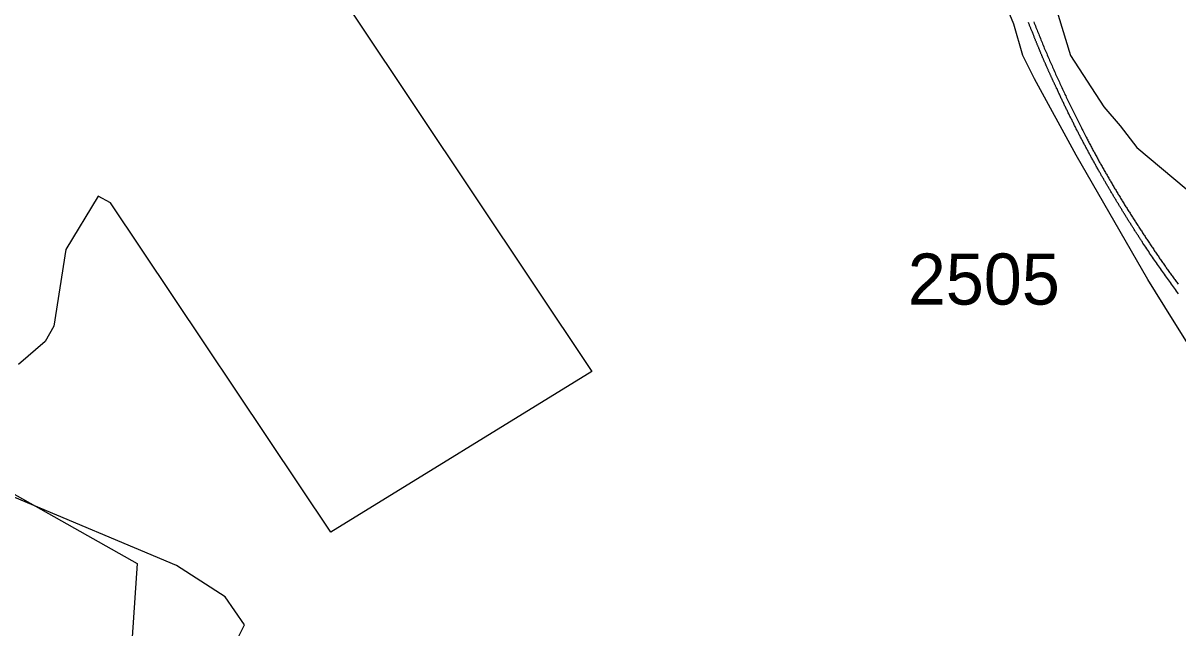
# Model space of a CAD drawing. Extents: x 1364363 to 1407445, y 538563 to 573342.
# Drawn here: x 1376528 to 1379352, y 548325 to 549804 of the extents above; entities that cross this region are included whole.
import ezdxf

# ---------------------------------------------------------------- set-up
doc = ezdxf.new("R2010")
doc.units = 0
for name, color, linetype in [('Exist Boundary Political City Limit New', 7, 'Continuous'), ('Exist Hydrographic Creek Single Shore', 7, 'Continuous'), ('Exist Railroad Mainline', 7, 'Continuous'), ('Exist Railroad Siding', 7, 'Continuous'), ('Exist Road Secondary Type 51 Attributed', 7, 'Continuous'), ('Exist Road Secondary Type 51 Number Label', 7, 'Continuous')]:
    doc.layers.add(name, color=color, linetype=linetype)

msp = doc.modelspace()

# ---------------------------------------------------------------- linework, layer by layer
at = {"layer": 'Exist Boundary Political City Limit New'}
for points in [[(1378157.8, 552033.2), (1378103, 551871.7), (1378082, 551811.1), (1378043.2, 551778), (1377905.2, 551650.9), (1377756.2, 551584.6), (1377634.9, 551534.8), (1377347.8, 551435.4), (1376928.2, 551335.9), (1376652.2, 551269.6), (1376475.6, 551148), (1376767, 550678.2), (1377919.6, 548951.6), (1377281.1, 548558.7), (1376741.8, 549364.1), (1376712, 549380.7), (1376633.2, 549250.4), (1376603.4, 549062.9), (1376582.6, 549025.3), (1376517.2, 548968.6)], [(1376449.2, 548683.9), (1376807.4, 548482.4), (1376778.2, 548050.8)]]:
    msp.add_lwpolyline(points, dxfattribs=at)
at = {"layer": 'Exist Hydrographic Creek Single Shore'}
msp.add_lwpolyline([(1376997.2, 548187.2), (1377069.7, 548332.3), (1377022.8, 548400.6), (1376903.3, 548477.4), (1376507.9, 548643.9)], dxfattribs=at)
at = {"layer": 'Exist Railroad Mainline'}
for points in [[(1378998, 549777.8), (1378997.2, 549779.5), (1378996.6, 549781.2), (1378995.9, 549782.9), (1378995.3, 549784.6), (1378994.5, 549786.3), (1378993.9, 549788), (1378993.1, 549789.6), (1378992.5, 549791.4), (1378991.8, 549793.1), (1378991.2, 549794.8), (1378990.3, 549796.5), (1378989.7, 549798.1), (1378989.1, 549799.8), (1378988.4, 549801.5), (1378987.8, 549803.2), (1378987.1, 549804.9)], [(1379056.7, 549642.7), (1379055.8, 549644.1), (1379055.2, 549645.4), (1379054.6, 549646.8), (1379054, 549648.1), (1379053.4, 549649.4), (1379052.8, 549650.8), (1379052.2, 549652.1), (1379051.5, 549653.4), (1379050.9, 549654.8), (1379050.2, 549656.1), (1379049.6, 549657.5), (1379049, 549658.8), (1379048.3, 549660.2), (1379047.6, 549661.5), (1379047, 549662.9), (1379046.4, 549664.3), (1379045.8, 549665.6), (1379045.1, 549666.9), (1379044.5, 549668.3), (1379043.9, 549669.6), (1379043.2, 549671), (1379042.6, 549672.4), (1379042.1, 549673.7), (1379041.5, 549675.1), (1379040.9, 549676.5), (1379040.3, 549677.7), (1379039.6, 549679.1), (1379039, 549680.5), (1379038.4, 549681.8), (1379037.7, 549683.2), (1379037.1, 549684.6), (1379036.5, 549685.9), (1379035.9, 549687.3), (1379035.3, 549688.6), (1379034.7, 549690), (1379034.1, 549691.3), (1379033.5, 549692.7), (1379032.9, 549694), (1379032.3, 549695.4), (1379031.8, 549696.8), (1379031.1, 549698.1), (1379030.5, 549699.5), (1379029.9, 549700.9), (1379029.3, 549702.2), (1379028.8, 549703.6), (1379028.2, 549705), (1379027.5, 549706.3), (1379026.8, 549707.7), (1379026.4, 549709.1), (1379025.7, 549710.4), (1379025.1, 549711.7), (1379024.5, 549713.1), (1379024, 549714.5), (1379023.3, 549715.9), (1379022.7, 549717.3), (1379022.2, 549718.6), (1379021.6, 549720), (1379021, 549721.3), (1379020.5, 549722.7), (1379019.9, 549724.1), (1379019.2, 549725.5), (1379018.7, 549726.8), (1379018.1, 549728.2), (1379017.5, 549729.6), (1379017, 549730.9), (1379016.4, 549732.3), (1379015.8, 549733.7), (1379015.2, 549735), (1379014.6, 549736.4), (1379014.1, 549737.8), (1379013.5, 549739.2), (1379013, 549740.6), (1379012.4, 549741.9), (1379011.9, 549743.3), (1379011.2, 549744.7), (1379010.6, 549746.1), (1379010.1, 549747.5), (1379009.5, 549748.8), (1379009, 549750.2), (1379008.4, 549751.6), (1379007.9, 549752.9), (1379007.2, 549754.3), (1379006.7, 549755.7), (1379006.2, 549757), (1379005.6, 549758.4), (1379005.1, 549759.8), (1379004.5, 549761.2), (1379004, 549762.6), (1379003.4, 549764), (1379002.8, 549765.4), (1379002.3, 549766.7), (1379001.7, 549768.1), (1379001.2, 549769.5), (1379000.6, 549770.9), (1379000.2, 549772.3), (1378999.7, 549773.7), (1378999, 549775.1), (1378998.5, 549776.4), (1378998, 549777.8)], [(1379160.8, 549439.6), (1379159.6, 549441.6), (1379158.5, 549443.6), (1379157.3, 549445.6), (1379156.2, 549447.6), (1379155.1, 549449.6), (1379154, 549451.6), (1379152.8, 549453.6), (1379151.7, 549455.6), (1379150.6, 549457.7), (1379149.5, 549459.7), (1379148.3, 549461.7), (1379147.3, 549463.7), (1379146.2, 549465.8), (1379145, 549467.8), (1379143.9, 549469.8), (1379142.8, 549471.8), (1379141.7, 549473.8), (1379140.6, 549475.8), (1379139.5, 549477.9), (1379138.4, 549479.9), (1379137.3, 549481.9), (1379136.1, 549484), (1379135, 549486), (1379134, 549488), (1379132.8, 549490), (1379131.7, 549492.1), (1379130.6, 549494.1), (1379129.7, 549496.1), (1379128.5, 549498.1), (1379127.4, 549500.2), (1379126.3, 549502.2), (1379125.3, 549504.3), (1379124.1, 549506.3), (1379123, 549508.3), (1379122, 549510.4), (1379120.8, 549512.4), (1379119.9, 549514.4), (1379118.8, 549516.5), (1379117.7, 549518.5), (1379116.6, 549520.6), (1379115.5, 549522.6), (1379114.5, 549524.6), (1379113.4, 549526.7), (1379112.3, 549528.8), (1379111.2, 549530.8), (1379110.3, 549532.8), (1379109.2, 549534.9), (1379108.1, 549536.9), (1379107, 549539), (1379106, 549541.1), (1379104.9, 549543.1), (1379103.8, 549545.1), (1379102.9, 549547.2), (1379101.8, 549549.3), (1379100.8, 549551.3), (1379099.7, 549553.4), (1379098.6, 549555.4), (1379097.6, 549557.5), (1379096.7, 549559.6), (1379095.5, 549561.6), (1379094.5, 549563.7), (1379093.5, 549565.7), (1379092.6, 549567.8), (1379091.4, 549569.9), (1379090.4, 549571.9), (1379089.4, 549574), (1379088.3, 549576.1), (1379087.4, 549578.1), (1379086.3, 549580.2), (1379085.3, 549582.2), (1379084.2, 549584.4), (1379083.2, 549586.4), (1379082.3, 549588.5), (1379081.3, 549590.5), (1379080.2, 549592.6), (1379079.2, 549594.7), (1379078.3, 549596.8), (1379077.3, 549598.9), (1379076.2, 549600.9), (1379075.2, 549603), (1379074.3, 549605.1), (1379073.3, 549607.2), (1379072.3, 549609.3), (1379071.2, 549611.4), (1379070.2, 549613.5), (1379069.3, 549615.5), (1379068.3, 549617.6), (1379067.2, 549619.7), (1379066.2, 549621.8), (1379065.4, 549623.9), (1379064.4, 549626), (1379063.3, 549628.1), (1379062.4, 549630.1), (1379061.4, 549632.3), (1379060.5, 549634.3), (1379059.5, 549636.4), (1379058.5, 549638.5), (1379057.5, 549640.6), (1379056.7, 549642.7)], [(1379266.8, 549266), (1379265.7, 549267.7), (1379264.6, 549269.4), (1379263.5, 549271.1), (1379262.3, 549272.9), (1379261.2, 549274.6), (1379260.1, 549276.3), (1379258.9, 549278), (1379257.9, 549279.7), (1379256.8, 549281.4), (1379255.7, 549283.2), (1379254.5, 549285), (1379253.4, 549286.6), (1379252.3, 549288.4), (1379251.3, 549290.1), (1379250.1, 549291.8), (1379249, 549293.6), (1379247.9, 549295.3), (1379246.7, 549297), (1379245.6, 549298.7), (1379244.5, 549300.5), (1379243.5, 549302.2), (1379242.3, 549303.9), (1379241.2, 549305.7), (1379240.1, 549307.4), (1379239, 549309.2), (1379237.8, 549310.9), (1379236.9, 549312.6), (1379235.8, 549314.4), (1379234.7, 549316.1), (1379233.5, 549317.9), (1379232.5, 549319.6), (1379231.4, 549321.3), (1379230.2, 549323), (1379229.2, 549324.8), (1379228.1, 549326.6), (1379227, 549328.3), (1379225.8, 549330.1), (1379224.9, 549331.8), (1379223.8, 549333.6), (1379222.7, 549335.3), (1379221.6, 549337), (1379220.5, 549338.8), (1379219.4, 549340.6), (1379218.3, 549342.3), (1379217.2, 549344.1), (1379216.3, 549345.8), (1379215.2, 549347.6), (1379214, 549349.3), (1379213, 549351), (1379211.9, 549352.8), (1379210.9, 549354.6), (1379209.7, 549356.3), (1379208.7, 549358.1), (1379207.6, 549359.8), (1379206.7, 549361.5), (1379205.5, 549363.3), (1379204.5, 549365.1), (1379203.4, 549366.9), (1379202.4, 549368.6), (1379201.2, 549370.4), (1379200.2, 549372.1), (1379199.1, 549373.9), (1379198.2, 549375.7), (1379197, 549377.4), (1379196, 549379.2), (1379194.9, 549380.9), (1379193.8, 549382.7), (1379192.9, 549384.5), (1379191.8, 549386.3), (1379190.8, 549388), (1379189.6, 549389.8), (1379188.6, 549391.6), (1379187.6, 549393.3), (1379186.5, 549395.1), (1379185.5, 549396.9), (1379184.5, 549398.6), (1379183.4, 549400.5), (1379182.4, 549402.2), (1379181.3, 549403.9), (1379180.2, 549405.7), (1379179.3, 549407.5), (1379178.3, 549409.3), (1379177.2, 549411.1), (1379176.1, 549412.8), (1379175.1, 549414.6), (1379174.2, 549416.4), (1379173.1, 549418.2), (1379172, 549419.9), (1379171, 549421.7), (1379170, 549423.5), (1379169, 549425.3), (1379168, 549427.1), (1379166.9, 549428.9), (1379165.9, 549430.6), (1379164.8, 549432.4), (1379163.9, 549434.2), (1379162.9, 549436), (1379161.9, 549437.8), (1379160.8, 549439.6)], [(1379353.8, 549141.9), (1379351.2, 549145.3), (1379348.8, 549148.7), (1379346.2, 549152.1), (1379343.7, 549155.5), (1379341.4, 549158.9), (1379338.9, 549162.3), (1379336.4, 549165.7), (1379333.9, 549169.1), (1379331.5, 549172.5), (1379329, 549175.9), (1379326.6, 549179.4), (1379324.2, 549182.8), (1379321.6, 549186.2), (1379319.2, 549189.7), (1379316.9, 549193.1), (1379314.4, 549196.6), (1379312, 549200), (1379309.5, 549203.5), (1379307.1, 549206.9), (1379304.8, 549210.3), (1379302.4, 549213.8), (1379300, 549217.2), (1379297.5, 549220.7), (1379295.1, 549224.2), (1379292.8, 549227.6), (1379290.4, 549231.1), (1379288, 549234.6), (1379285.6, 549238.1), (1379283.2, 549241.5), (1379280.9, 549245), (1379278.6, 549248.5), (1379276.3, 549252), (1379273.9, 549255.5), (1379271.5, 549259), (1379269.2, 549262.5), (1379266.8, 549266)]]:
    msp.add_lwpolyline(points, dxfattribs=at)
at = {"layer": 'Exist Railroad Siding'}
for points in [[(1378999.7, 549807), (1379001, 549803.6), (1379002.3, 549800.3), (1379003.8, 549796.8), (1379005, 549793.4), (1379006.3, 549790.1), (1379007.8, 549786.6), (1379009.1, 549783.2), (1379010.5, 549779.9), (1379011.9, 549776.5), (1379013.3, 549773.1), (1379014.6, 549769.8), (1379016, 549766.4), (1379017.4, 549763), (1379018.7, 549759.6), (1379020.2, 549756.2), (1379021.6, 549752.8), (1379023, 549749.5), (1379024.4, 549746.1), (1379025.7, 549742.7), (1379027.2, 549739.4), (1379028.6, 549736), (1379030, 549732.6), (1379031.5, 549729.3), (1379032.9, 549725.9), (1379034.4, 549722.5), (1379035.8, 549719.2), (1379037.3, 549715.9), (1379038.6, 549712.5), (1379040.2, 549709.1), (1379041.6, 549705.8), (1379043, 549702.4), (1379044.5, 549699.1), (1379046, 549695.7), (1379047.5, 549692.4), (1379049, 549689.1), (1379050.4, 549685.7), (1379051.8, 549682.5), (1379053.4, 549679.1), (1379054.9, 549675.7), (1379056.4, 549672.5), (1379057.9, 549669.1), (1379059.3, 549665.7), (1379060.9, 549662.5), (1379062.5, 549659.1), (1379064, 549655.8), (1379065.5, 549652.5), (1379067, 549649.2), (1379068.5, 549645.9), (1379070.1, 549642.6), (1379071.6, 549639.2), (1379073.2, 549636), (1379074.7, 549632.6), (1379076.2, 549629.3), (1379077.9, 549626), (1379079.3, 549622.7), (1379081, 549619.4), (1379082.5, 549616.1), (1379084.1, 549612.8), (1379085.8, 549609.5), (1379087.2, 549606.2), (1379088.9, 549602.9), (1379090.5, 549599.6), (1379092, 549596.4), (1379093.6, 549593.1), (1379095.2, 549589.8), (1379096.9, 549586.5), (1379098.5, 549583.3), (1379100.1, 549579.9), (1379101.8, 549576.7), (1379103.4, 549573.4), (1379105, 549570.1), (1379106.6, 549566.9), (1379108.2, 549563.6), (1379109.9, 549560.4), (1379111.5, 549557.1), (1379113.2, 549553.8), (1379114.8, 549550.6), (1379116.5, 549547.3), (1379118.1, 549544), (1379119.7, 549540.8), (1379121.5, 549537.6), (1379123.1, 549534.3), (1379124.7, 549531.1), (1379126.5, 549527.8), (1379128.1, 549524.6)], [(1379128.1, 549524.6), (1379129.4, 549522.2), (1379130.6, 549519.7), (1379131.9, 549517.4), (1379133.3, 549514.9), (1379134.5, 549512.6), (1379135.7, 549510.2), (1379137, 549507.7), (1379138.3, 549505.4), (1379139.5, 549503), (1379140.8, 549500.6), (1379142.2, 549498.2), (1379143.4, 549495.8), (1379144.6, 549493.4), (1379146, 549491), (1379147.3, 549488.6), (1379148.5, 549486.3), (1379149.9, 549483.9), (1379151.1, 549481.5), (1379152.5, 549479), (1379153.8, 549476.7), (1379155, 549474.3), (1379156.4, 549471.9), (1379157.7, 549469.6), (1379159, 549467.2), (1379160.2, 549464.8), (1379161.7, 549462.4), (1379163, 549460.1), (1379164.2, 549457.7), (1379165.7, 549455.4), (1379166.9, 549453), (1379168.2, 549450.6), (1379169.6, 549448.2), (1379170.9, 549445.9), (1379172.2, 549443.5), (1379173.6, 549441.2), (1379175, 549438.8), (1379176.2, 549436.4), (1379177.6, 549434.1), (1379179, 549431.7), (1379180.4, 549429.4), (1379181.7, 549427.1), (1379183.1, 549424.7), (1379184.4, 549422.4), (1379185.7, 549420), (1379187.1, 549417.7), (1379188.5, 549415.3), (1379189.8, 549413), (1379191.3, 549410.6), (1379192.6, 549408.3), (1379194.1, 549405.9), (1379195.4, 549403.6), (1379196.7, 549401.3), (1379198.2, 549398.9), (1379199.6, 549396.6), (1379201, 549394.3), (1379202.4, 549391.9), (1379203.8, 549389.6), (1379205.1, 549387.3), (1379206.5, 549385), (1379208, 549382.7), (1379209.3, 549380.3), (1379210.8, 549378), (1379212.1, 549375.7), (1379213.6, 549373.4), (1379215, 549371.1), (1379216.4, 549368.8), (1379217.8, 549366.4), (1379219.3, 549364.1), (1379220.7, 549361.8), (1379222.1, 549359.5), (1379223.6, 549357.2), (1379225, 549354.9), (1379226.3, 549352.6), (1379227.9, 549350.3), (1379229.4, 549348), (1379230.8, 549345.7), (1379232.3, 549343.4), (1379233.6, 549341.1), (1379235.2, 549338.8), (1379236.5, 549336.5), (1379238, 549334.3), (1379239.5, 549331.9), (1379240.9, 549329.6), (1379242.3, 549327.4), (1379243.9, 549325), (1379245.4, 549322.8), (1379246.7, 549320.5), (1379248.3, 549318.2), (1379249.7, 549315.9), (1379251.3, 549313.7), (1379252.8, 549311.5), (1379254.1, 549309.1), (1379255.7, 549306.9), (1379257.1, 549304.5), (1379258.6, 549302.3), (1379260.1, 549300.1), (1379261.6, 549297.8), (1379263.2, 549295.5), (1379264.6, 549293.3)], [(1379264.6, 549293.3), (1379266.1, 549291), (1379267.7, 549288.7), (1379269.1, 549286.4), (1379270.5, 549284.1), (1379272, 549281.9), (1379273.5, 549279.6), (1379275, 549277.3), (1379276.5, 549275.1), (1379278, 549272.8), (1379279.5, 549270.5), (1379281, 549268.2), (1379282.5, 549266), (1379284, 549263.7), (1379285.5, 549261.4), (1379287, 549259.2), (1379288.6, 549256.9), (1379290.1, 549254.7), (1379291.7, 549252.4), (1379293.1, 549250.1), (1379294.6, 549247.9), (1379296.2, 549245.6), (1379297.7, 549243.4), (1379299.2, 549241.1), (1379300.8, 549238.9), (1379302.2, 549236.6), (1379303.9, 549234.4), (1379305.4, 549232.2), (1379306.8, 549230), (1379308.5, 549227.7), (1379310, 549225.4), (1379311.6, 549223.2), (1379313.1, 549221), (1379314.6, 549218.7), (1379316.3, 549216.5), (1379317.8, 549214.3), (1379319.3, 549212.1), (1379320.9, 549209.8), (1379322.5, 549207.6), (1379324, 549205.4), (1379325.6, 549203.1), (1379327.1, 549200.9), (1379328.8, 549198.7), (1379330.4, 549196.5), (1379331.8, 549194.3), (1379333.5, 549192.1), (1379335.1, 549189.9), (1379336.7, 549187.6), (1379338.2, 549185.5), (1379339.8, 549183.2), (1379341.4, 549181), (1379343, 549178.8), (1379344.7, 549176.6), (1379346.2, 549174.4), (1379347.7, 549172.2), (1379349.4, 549170), (1379351, 549167.8), (1379352.7, 549165.6)]]:
    msp.add_lwpolyline(points, dxfattribs=at)
at = {"layer": 'Exist Road Secondary Type 51 Attributed'}
for points in [[(1378382.3, 551904.1), (1378429.8, 551811.9), (1378473.8, 551674.2), (1378543.7, 551422.7), (1378610.7, 551208.7), (1378661.1, 551053.3), (1378707.4, 550913.3), (1378778.5, 550704.8), (1378942.4, 550194.7), (1378990.8, 550031.7), (1379059.7, 549823.2), (1379090, 549724.8), (1379170.9, 549598.9), (1379210.9, 549552.4), (1379252, 549499.8), (1379372.3, 549398.4), (1379560.7, 549245.9), (1379873.6, 548966.6), (1380066.5, 548794), (1380359.3, 548545.8), (1380481.3, 548439.1)], [(1379450.9, 548901.7), (1379339, 549080.1), (1379278.4, 549177.1), (1379103.2, 549480.8), (1379001.8, 549667.7), (1378973.3, 549724.7), (1378951.2, 549800.8), (1378862.5, 550016.3)]]:
    msp.add_lwpolyline(points, dxfattribs=at)

# ---------------------------------------------------------------- texts
at = {"layer": 'Exist Road Secondary Type 51 Number Label'}
msp.add_text('2505', height=125, dxfattribs=at).set_placement((1378691.8, 549115.4))

doc.saveas('drawing.dxf')
